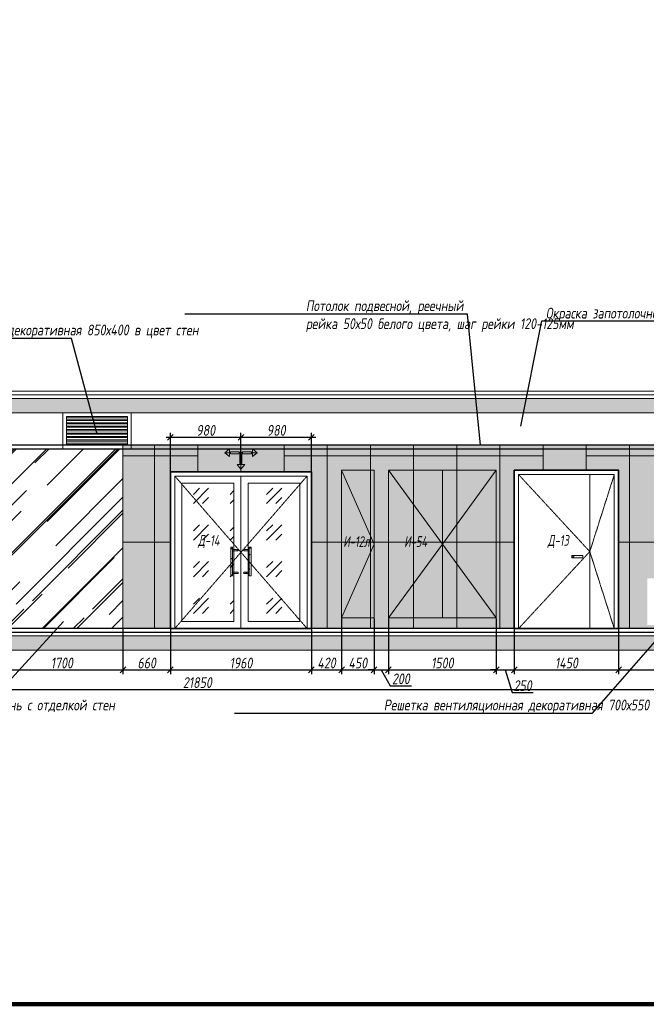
# Model space of a CAD drawing. Header units: millimetres. Extents: x -88210283 to 7466349, y -86687 to 22351.
# Tile 260 of 321: x 161860 to 170572, y -10017 to 3671. Entities that reach past the tile are written whole.
import ezdxf
from ezdxf import colors
from ezdxf.entities.mleader import LeaderData, LeaderLine
from ezdxf.math import Vec2, Vec3

# ---------------------------------------------------------------- set-up
doc = ezdxf.new("R2010")
doc.units = ezdxf.units.MM
doc.linetypes.add('( Hidden )', pattern=[0.375, 0.25, -0.125])
doc.linetypes.add('DASHDOT', pattern=[25.4, 12.7, -6.35, 0, -6.35])
doc.layers.get('Defpoints').update_dxf_attribs({"color": 31})
for name, color, linetype, lineweight in [('A-DETL-GENF', 7, 'Continuous', 5), ('meb', 26, 'Continuous', 15), ('nadpisi_v_tablice', 7, 'Continuous', 9), ('Двери', 7, 'Continuous', 5), ('Отделка стен', 253, 'Continuous', 0), ('пот', 183, 'Continuous', 9)]:
    doc.layers.add(name, color=color, linetype=linetype, lineweight=lineweight)
doc.layers.add('dim_razv', color=7, linetype='DASHDOT', lineweight=9, true_color=0x285228)
doc.layers.add('pol', color=7, linetype='Continuous', lineweight=15, true_color=0x55666d)
doc.styles.add('fl_iso paper', font='isocpeur.ttf', dxfattribs={"width": 0.8, "oblique": 10})
doc.styles.add('In tre', font='isocpeur.ttf', dxfattribs={"width": 0.8, "oblique": 10})
doc.dimstyles.new('In tre 1_50', dxfattribs={"dimtxt": 150, "dimasz": 80, "dimexe": 60, "dimexo": 10, "dimgap": 20, "dimtad": 1, "dimdec": 0, "dimrnd": 5, "dimzin": 0, "dimdsep": 46, "dimtxsty": 'fl_iso paper', "dimblk": 'OBLIQUE', "dimcen": 0, "dimdle": 60, "dimadec": 0, "dimazin": 0, "dimtfac": 1, "dimtdec": 0, "dimtofl": 0, "dimtmove": 1, "dimatfit": 1, "dimfxl": 40, "dimtolj": 1, "dimtzin": 0, "dimarcsym": 1})
pattern_1 = [(352.5, (-100535.84, 244655.6), (100.426047, 107.214405), [0, -115.824, 0, -129.54, 0, -123.825]), (322.5, (-100535.84, 244655.6), (247.41986, 56.70328), [0, -62.484, 0, -104.394, 0, -40.005]), (282.5, (-100602.11, 244721.87), (168.099694, -167.489948), [0, -38.1, 0, -137.16, 0, -179.07]), (272.5, (-100602.1, 244721.87), (209.26523, -114.68433), [0, -19.05, 0, -89.916, 0, -102.87])]

# ---------------------------------------------------------------- blocks, each defined once
blk = doc.blocks.new('_Oblique')
at = {"color": 0, "linetype": 'ByBlock', "lineweight": -2}
blk.add_line((-0.5, -0.5), (0.5, 0.5), dxfattribs=at)
blk = doc.blocks.new('*D125')
at = {"layer": 'Defpoints', "color": 0, "linetype": 'ByBlock', "transparency": 16777216}
for p in [(153406, -5093), (175256, -5093), (175256, -5639)]:
    blk.add_point(p, dxfattribs=at)
at = {"layer": 'dim_razv', "color": 0, "linetype": 'ByBlock', "lineweight": -2, "transparency": 16777216}
for p, q in [((153406, -5103), (153406, -5699)), ((175256, -5103), (175256, -5699)), ((153346, -5639), (175316, -5639))]:
    blk.add_line(p, q, dxfattribs=at)
at = {"layer": 'dim_razv', "color": 0, "linetype": 'ByBlock', "lineweight": -2, "transparency": 16777216, "xscale": 80, "yscale": 80, "zscale": 80, "rotation": 180}
blk.add_blockref('_Oblique', (153406, -5639), dxfattribs=at)
at = {"layer": 'dim_razv', "color": 0, "linetype": 'ByBlock', "lineweight": -2, "transparency": 16777216, "xscale": 80, "yscale": 80, "zscale": 80}
blk.add_blockref('_Oblique', (175256, -5639), dxfattribs=at)
at = {"layer": 'dim_razv', "color": 0, "linetype": 'ByBlock', "transparency": 16777216, "insert": (164331, -5544), "char_height": 150, "attachment_point": 5, "style": 'fl_iso paper'}
blk.add_mtext('\\A1;21850', dxfattribs=at)
blk = doc.blocks.new('*D182')
at = {"layer": 'Defpoints', "color": 0, "linetype": 'ByBlock', "transparency": 16777216}
for p in [(161596, -4793), (163296, -4793), (163296, -5367)]:
    blk.add_point(p, dxfattribs=at)
at = {"layer": 'dim_razv', "color": 0, "linetype": 'ByBlock', "lineweight": -2, "transparency": 16777216}
for p, q in [((161596, -4803), (161596, -5427)), ((163296, -4803), (163296, -5427)), ((161536, -5367), (163356, -5367))]:
    blk.add_line(p, q, dxfattribs=at)
at = {"layer": 'dim_razv', "color": 0, "linetype": 'ByBlock', "lineweight": -2, "transparency": 16777216, "xscale": 80, "yscale": 80, "zscale": 80, "rotation": 180}
blk.add_blockref('_Oblique', (161596, -5367), dxfattribs=at)
at = {"layer": 'dim_razv', "color": 0, "linetype": 'ByBlock', "lineweight": -2, "transparency": 16777216, "xscale": 80, "yscale": 80, "zscale": 80}
blk.add_blockref('_Oblique', (163296, -5367), dxfattribs=at)
at = {"layer": 'dim_razv', "color": 0, "linetype": 'ByBlock', "transparency": 16777216, "insert": (162446, -5272), "char_height": 150, "attachment_point": 5, "style": 'fl_iso paper'}
blk.add_mtext('\\A1;1700', dxfattribs=at)
blk = doc.blocks.new('*D183')
at = {"layer": 'Defpoints', "color": 0, "linetype": 'ByBlock', "transparency": 16777216}
for p in [(163296, -4793), (163956, -4793), (163956, -5367)]:
    blk.add_point(p, dxfattribs=at)
at = {"layer": 'dim_razv', "color": 0, "linetype": 'ByBlock', "lineweight": -2, "transparency": 16777216}
for p, q in [((163296, -4803), (163296, -5427)), ((163956, -4803), (163956, -5427)), ((163236, -5367), (164016, -5367))]:
    blk.add_line(p, q, dxfattribs=at)
at = {"layer": 'dim_razv', "color": 0, "linetype": 'ByBlock', "lineweight": -2, "transparency": 16777216, "xscale": 80, "yscale": 80, "zscale": 80, "rotation": 180}
blk.add_blockref('_Oblique', (163296, -5367), dxfattribs=at)
at = {"layer": 'dim_razv', "color": 0, "linetype": 'ByBlock', "lineweight": -2, "transparency": 16777216, "xscale": 80, "yscale": 80, "zscale": 80}
blk.add_blockref('_Oblique', (163956, -5367), dxfattribs=at)
at = {"layer": 'dim_razv', "color": 0, "linetype": 'ByBlock', "transparency": 16777216, "insert": (163626, -5272), "char_height": 150, "attachment_point": 5, "style": 'fl_iso paper'}
blk.add_mtext('\\A1;660', dxfattribs=at)
blk = doc.blocks.new('*D184')
at = {"layer": 'Defpoints', "color": 0, "linetype": 'ByBlock', "transparency": 16777216}
for p in [(163956, -4793), (165916, -4793), (165916, -5367)]:
    blk.add_point(p, dxfattribs=at)
at = {"layer": 'dim_razv', "color": 0, "linetype": 'ByBlock', "lineweight": -2, "transparency": 16777216}
for p, q in [((163956, -4803), (163956, -5427)), ((165916, -4803), (165916, -5427)), ((163896, -5367), (165976, -5367))]:
    blk.add_line(p, q, dxfattribs=at)
at = {"layer": 'dim_razv', "color": 0, "linetype": 'ByBlock', "lineweight": -2, "transparency": 16777216, "xscale": 80, "yscale": 80, "zscale": 80, "rotation": 180}
blk.add_blockref('_Oblique', (163956, -5367), dxfattribs=at)
at = {"layer": 'dim_razv', "color": 0, "linetype": 'ByBlock', "lineweight": -2, "transparency": 16777216, "xscale": 80, "yscale": 80, "zscale": 80}
blk.add_blockref('_Oblique', (165916, -5367), dxfattribs=at)
at = {"layer": 'dim_razv', "color": 0, "linetype": 'ByBlock', "transparency": 16777216, "insert": (164936, -5272), "char_height": 150, "attachment_point": 5, "style": 'fl_iso paper'}
blk.add_mtext('\\A1;1960', dxfattribs=at)
blk = doc.blocks.new('*D185')
at = {"layer": 'Defpoints', "color": 0, "linetype": 'ByBlock', "transparency": 16777216}
for p in [(166336, -4643), (165916, -4793), (166336, -5367)]:
    blk.add_point(p, dxfattribs=at)
at = {"layer": 'dim_razv', "color": 0, "linetype": 'ByBlock', "lineweight": -2, "transparency": 16777216}
for p, q in [((166336, -4653), (166336, -5427)), ((165916, -4803), (165916, -5427)), ((165856, -5367), (166396, -5367))]:
    blk.add_line(p, q, dxfattribs=at)
at = {"layer": 'dim_razv', "color": 0, "linetype": 'ByBlock', "lineweight": -2, "transparency": 16777216, "xscale": 80, "yscale": 80, "zscale": 80, "rotation": 180}
blk.add_blockref('_Oblique', (165916, -5367), dxfattribs=at)
at = {"layer": 'dim_razv', "color": 0, "linetype": 'ByBlock', "lineweight": -2, "transparency": 16777216, "xscale": 80, "yscale": 80, "zscale": 80}
blk.add_blockref('_Oblique', (166336, -5367), dxfattribs=at)
at = {"layer": 'dim_razv', "color": 0, "linetype": 'ByBlock', "transparency": 16777216, "insert": (166126, -5272), "char_height": 150, "attachment_point": 5, "style": 'fl_iso paper'}
blk.add_mtext('\\A1;420', dxfattribs=at)
blk = doc.blocks.new('*D186')
at = {"layer": 'Defpoints', "color": 0, "linetype": 'ByBlock', "transparency": 16777216}
for p in [(166336, -4643), (166786, -4643), (166786, -5367)]:
    blk.add_point(p, dxfattribs=at)
at = {"layer": 'dim_razv', "color": 0, "linetype": 'ByBlock', "lineweight": -2, "transparency": 16777216}
for p, q in [((166336, -4653), (166336, -5427)), ((166786, -4653), (166786, -5427)), ((166276, -5367), (166846, -5367))]:
    blk.add_line(p, q, dxfattribs=at)
at = {"layer": 'dim_razv', "color": 0, "linetype": 'ByBlock', "lineweight": -2, "transparency": 16777216, "xscale": 80, "yscale": 80, "zscale": 80, "rotation": 180}
blk.add_blockref('_Oblique', (166336, -5367), dxfattribs=at)
at = {"layer": 'dim_razv', "color": 0, "linetype": 'ByBlock', "lineweight": -2, "transparency": 16777216, "xscale": 80, "yscale": 80, "zscale": 80}
blk.add_blockref('_Oblique', (166786, -5367), dxfattribs=at)
at = {"layer": 'dim_razv', "color": 0, "linetype": 'ByBlock', "transparency": 16777216, "insert": (166561, -5272), "char_height": 150, "attachment_point": 5, "style": 'fl_iso paper'}
blk.add_mtext('\\A1;450', dxfattribs=at)
blk = doc.blocks.new('*D187')
at = {"layer": 'Defpoints', "color": 0, "linetype": 'ByBlock', "transparency": 16777216}
for p in [(166786, -4643), (166986, -4643), (166986, -5367)]:
    blk.add_point(p, dxfattribs=at)
at = {"layer": 'dim_razv', "color": 0, "linetype": 'ByBlock', "lineweight": -2, "transparency": 16777216}
for p, q in [((166786, -4653), (166786, -5427)), ((166986, -4653), (166986, -5427)), ((166786, -5367), (166706, -5367)), ((166786, -5367), (166986, -5367)), ((166886, -5367), (167012, -5587)), ((166986, -5367), (167066, -5367)), ((167012, -5587), (167307, -5587))]:
    blk.add_line(p, q, dxfattribs=at)
at = {"layer": 'dim_razv', "color": 0, "linetype": 'ByBlock', "lineweight": -2, "transparency": 16777216, "xscale": 80, "yscale": 80, "zscale": 80}
blk.add_blockref('_Oblique', (166786, -5367), dxfattribs=at)
at = {"layer": 'dim_razv', "color": 0, "linetype": 'ByBlock', "lineweight": -2, "transparency": 16777216, "xscale": 80, "yscale": 80, "zscale": 80, "rotation": 180}
blk.add_blockref('_Oblique', (166986, -5367), dxfattribs=at)
at = {"layer": 'dim_razv', "color": 0, "linetype": 'ByBlock', "transparency": 16777216, "insert": (167160, -5492), "char_height": 150, "attachment_point": 5, "style": 'fl_iso paper'}
blk.add_mtext('\\A1;200', dxfattribs=at)
blk = doc.blocks.new('*D188')
at = {"layer": 'Defpoints', "color": 0, "linetype": 'ByBlock', "transparency": 16777216}
for p in [(166986, -4643), (168486, -4643), (168486, -5367)]:
    blk.add_point(p, dxfattribs=at)
at = {"layer": 'dim_razv', "color": 0, "linetype": 'ByBlock', "lineweight": -2, "transparency": 16777216}
for p, q in [((166986, -4653), (166986, -5427)), ((168486, -4653), (168486, -5427)), ((166926, -5367), (168546, -5367))]:
    blk.add_line(p, q, dxfattribs=at)
at = {"layer": 'dim_razv', "color": 0, "linetype": 'ByBlock', "lineweight": -2, "transparency": 16777216, "xscale": 80, "yscale": 80, "zscale": 80, "rotation": 180}
blk.add_blockref('_Oblique', (166986, -5367), dxfattribs=at)
at = {"layer": 'dim_razv', "color": 0, "linetype": 'ByBlock', "lineweight": -2, "transparency": 16777216, "xscale": 80, "yscale": 80, "zscale": 80}
blk.add_blockref('_Oblique', (168486, -5367), dxfattribs=at)
at = {"layer": 'dim_razv', "color": 0, "linetype": 'ByBlock', "transparency": 16777216, "insert": (167736, -5272), "char_height": 150, "attachment_point": 5, "style": 'fl_iso paper'}
blk.add_mtext('\\A1;1500', dxfattribs=at)
blk = doc.blocks.new('*D189')
at = {"layer": 'Defpoints', "color": 0, "linetype": 'ByBlock', "transparency": 16777216}
for p in [(168486, -4643), (168736, -4793), (168736, -5367)]:
    blk.add_point(p, dxfattribs=at)
at = {"layer": 'dim_razv', "color": 0, "linetype": 'ByBlock', "lineweight": -2, "transparency": 16777216}
for p, q in [((168486, -4653), (168486, -5427)), ((168736, -4803), (168736, -5427)), ((168486, -5367), (168406, -5367)), ((168486, -5367), (168736, -5367)), ((168611, -5367), (168706, -5682)), ((168736, -5367), (168816, -5367)), ((168706, -5682), (169000, -5682))]:
    blk.add_line(p, q, dxfattribs=at)
at = {"layer": 'dim_razv', "color": 0, "linetype": 'ByBlock', "lineweight": -2, "transparency": 16777216, "xscale": 80, "yscale": 80, "zscale": 80}
blk.add_blockref('_Oblique', (168486, -5367), dxfattribs=at)
at = {"layer": 'dim_razv', "color": 0, "linetype": 'ByBlock', "lineweight": -2, "transparency": 16777216, "xscale": 80, "yscale": 80, "zscale": 80, "rotation": 180}
blk.add_blockref('_Oblique', (168736, -5367), dxfattribs=at)
at = {"layer": 'dim_razv', "color": 0, "linetype": 'ByBlock', "transparency": 16777216, "insert": (168853, -5587), "char_height": 150, "attachment_point": 5, "style": 'fl_iso paper'}
blk.add_mtext('\\A1;250', dxfattribs=at)
blk = doc.blocks.new('*D190')
at = {"layer": 'Defpoints', "color": 0, "linetype": 'ByBlock', "transparency": 16777216}
for p in [(168736, -4793), (170186, -4793), (170186, -5367)]:
    blk.add_point(p, dxfattribs=at)
at = {"layer": 'dim_razv', "color": 0, "linetype": 'ByBlock', "lineweight": -2, "transparency": 16777216}
for p, q in [((168736, -4803), (168736, -5427)), ((170186, -4803), (170186, -5427)), ((168676, -5367), (170246, -5367))]:
    blk.add_line(p, q, dxfattribs=at)
at = {"layer": 'dim_razv', "color": 0, "linetype": 'ByBlock', "lineweight": -2, "transparency": 16777216, "xscale": 80, "yscale": 80, "zscale": 80, "rotation": 180}
blk.add_blockref('_Oblique', (168736, -5367), dxfattribs=at)
at = {"layer": 'dim_razv', "color": 0, "linetype": 'ByBlock', "lineweight": -2, "transparency": 16777216, "xscale": 80, "yscale": 80, "zscale": 80}
blk.add_blockref('_Oblique', (170186, -5367), dxfattribs=at)
at = {"layer": 'dim_razv', "color": 0, "linetype": 'ByBlock', "transparency": 16777216, "insert": (169461, -5272), "char_height": 150, "attachment_point": 5, "style": 'fl_iso paper'}
blk.add_mtext('\\A1;1450', dxfattribs=at)
blk = doc.blocks.new('*D191')
at = {"layer": 'Defpoints', "color": 0, "linetype": 'ByBlock', "transparency": 16777216}
for p in [(172316, -4643), (170186, -4793), (172316, -5367)]:
    blk.add_point(p, dxfattribs=at)
at = {"layer": 'dim_razv', "color": 0, "linetype": 'ByBlock', "lineweight": -2, "transparency": 16777216}
for p, q in [((172316, -4653), (172316, -5427)), ((170186, -4803), (170186, -5427)), ((170126, -5367), (172376, -5367))]:
    blk.add_line(p, q, dxfattribs=at)
at = {"layer": 'dim_razv', "color": 0, "linetype": 'ByBlock', "lineweight": -2, "transparency": 16777216, "xscale": 80, "yscale": 80, "zscale": 80, "rotation": 180}
blk.add_blockref('_Oblique', (170186, -5367), dxfattribs=at)
at = {"layer": 'dim_razv', "color": 0, "linetype": 'ByBlock', "lineweight": -2, "transparency": 16777216, "xscale": 80, "yscale": 80, "zscale": 80}
blk.add_blockref('_Oblique', (172316, -5367), dxfattribs=at)
at = {"layer": 'dim_razv', "color": 0, "linetype": 'ByBlock', "transparency": 16777216, "insert": (171251, -5272), "char_height": 150, "attachment_point": 5, "style": 'fl_iso paper'}
blk.add_mtext('\\A1;2130', dxfattribs=at)
blk = doc.blocks.new('1')
at = {"layer": 'pol', "linetype": 'ByBlock'}
h = blk.add_hatch(color=1, dxfattribs=at)
h.paths.add_polyline_path([(35776, 73135), (35803, 73135), (35803, 73259), (35776, 73259)])
h.paths.add_polyline_path([(35790, 73275), (35843, 73275), (35790, 73338)])
h.paths.add_polyline_path([(35790, 73275), (35736, 73275), (35790, 73338)])
edge = h.paths.add_edge_path()
edge.add_arc((35790, 73111), 13.4, 0, 360)
h = blk.add_hatch(color=1, dxfattribs=at)
h.paths.add_polyline_path([(35813, 73097), (35813, 73124), (35937, 73124), (35937, 73097)])
h.paths.add_polyline_path([(35952, 73111), (35952, 73164), (36016, 73111)])
h.paths.add_polyline_path([(35952, 73111), (35952, 73057), (36016, 73111)])
at = {"layer": 'pol', "color": 1, "linetype": 'ByBlock'}
for points in [[(35790, 73275), (35736, 73275), (35790, 73338), (35790, 73275)], [(35790, 73275), (35843, 73275), (35790, 73338), (35790, 73275)], [(35952, 73111), (35952, 73164), (36016, 73111), (35952, 73111)], [(35952, 73111), (35952, 73057), (36016, 73111), (35952, 73111)]]:
    blk.add_lwpolyline(points, dxfattribs=at)
for points in [[(35776, 73135), (35803, 73135), (35803, 73259), (35776, 73259)], [(35813, 73097), (35813, 73124), (35937, 73124), (35937, 73097)]]:
    blk.add_lwpolyline(points, close=True, dxfattribs=at)
blk.add_circle((35790, 73111), 13.4, dxfattribs=at)
blk = doc.blocks.new('*D262')
at = {"color": 0, "lineweight": -2, "transparency": 16777216}
for p, q in [((163896, -2133), (164996, -2133)), ((163956, -2603), (163956, -2073)), ((164936, -2283), (164936, -2073))]:
    blk.add_line(p, q, dxfattribs=at)
at = {"layer": 'Defpoints', "color": 0, "transparency": 16777216}
for p in [(164936, -2133), (164936, -2293), (163956, -2613)]:
    blk.add_point(p, dxfattribs=at)
at = {"color": 0, "lineweight": -2, "transparency": 16777216, "xscale": 80, "yscale": 80, "zscale": 80, "rotation": 180}
blk.add_blockref('_Oblique', (163956, -2133), dxfattribs=at)
at = {"color": 0, "lineweight": -2, "transparency": 16777216, "xscale": 80, "yscale": 80, "zscale": 80}
blk.add_blockref('_Oblique', (164936, -2133), dxfattribs=at)
at = {"color": 0, "transparency": 16777216, "insert": (164446, -2038), "char_height": 150, "attachment_point": 5, "style": 'fl_iso paper'}
blk.add_mtext('\\A1;980', dxfattribs=at)
blk = doc.blocks.new('*D263')
at = {"color": 0, "lineweight": -2, "transparency": 16777216}
for p, q in [((164876, -2133), (165976, -2133)), ((164936, -2339), (164936, -2073)), ((165916, -2603), (165916, -2073))]:
    blk.add_line(p, q, dxfattribs=at)
at = {"layer": 'Defpoints', "color": 0, "transparency": 16777216}
for p in [(165916, -2133), (164936, -2349), (165916, -2613)]:
    blk.add_point(p, dxfattribs=at)
at = {"color": 0, "lineweight": -2, "transparency": 16777216, "xscale": 80, "yscale": 80, "zscale": 80, "rotation": 180}
blk.add_blockref('_Oblique', (164936, -2133), dxfattribs=at)
at = {"color": 0, "lineweight": -2, "transparency": 16777216, "xscale": 80, "yscale": 80, "zscale": 80}
blk.add_blockref('_Oblique', (165916, -2133), dxfattribs=at)
at = {"color": 0, "transparency": 16777216, "insert": (165426, -2038), "char_height": 150, "attachment_point": 5, "style": 'fl_iso paper'}
blk.add_mtext('\\A1;980', dxfattribs=at)

msp = doc.modelspace()

# ---------------------------------------------------------------- hatches: boundary and pattern name
at = {"true_color": 0x5294a7}
h = msp.add_hatch(dxfattribs=at)
h.set_pattern_fill('AR-RROOF', color=135, scale=20, angle=45, style=0)
h.set_pattern_definition([(45, (-410, 0), (431.0523, 1149.4728), [7620, -1016, 2540, -508]), (45, (-111.86, 657.35), (-836.96, 118.5394), [1524, -167.64, 3048, -381]), (45, (-535.72, 484.93), (1627.2224, 2108.56414), [4064, -711.2, 2032, -508])])
h.paths.add_polyline_path([(161596, -2292.9), (163296, -2292.9), (163296, -4792.9), (161596, -4792.9)])
at = {"true_color": 0xcccccc}
h = msp.add_hatch(dxfattribs=at)
h.set_pattern_fill('AR-SAND', color=254, scale=3, angle=315)
h.set_pattern_definition(pattern_1)
h.paths.add_polyline_path([(164820.7, -4057.8), (164793.6, -4057.8), (164793.6, -3661.3), (164820.7, -3661.3)])
h = msp.add_hatch(dxfattribs=at)
h.set_pattern_fill('AR-SAND', color=254, scale=3, angle=315)
h.set_pattern_definition(pattern_1)
edge = h.paths.add_edge_path()
edge.add_line((164893.2, -3692.3), (164820.7, -3692.3))
edge.add_line((164820.7, -3692.3), (164820.7, -3711.6))
edge.add_line((164820.7, -3711.6), (164893.2, -3711.6))
edge.add_arc((164887.9, -3701.9), 11, 298.44951, 421.55049)
h = msp.add_hatch(dxfattribs=at)
h.set_pattern_fill('AR-SAND', color=254, scale=3, angle=315)
h.set_pattern_definition(pattern_1)
edge = h.paths.add_edge_path()
edge.add_line((164978.9, -3692.3), (165051.3, -3692.3))
edge.add_line((165051.3, -3692.3), (165051.3, -3711.6))
edge.add_line((165051.3, -3711.6), (164978.9, -3711.6))
edge.add_arc((164984.2, -3701.9), 11, 118.44951, 241.55049, ccw=False)
h = msp.add_hatch(dxfattribs=at)
h.set_pattern_fill('AR-SAND', color=254, scale=3, angle=315)
h.set_pattern_definition(pattern_1)
h.paths.add_polyline_path([(165051.3, -4057.8), (165078.4, -4057.8), (165078.4, -3661.3), (165051.3, -3661.3)])
h = msp.add_hatch(dxfattribs=at)
h.set_pattern_fill('AR-SAND', color=254, scale=3, angle=315)
h.set_pattern_definition(pattern_1)
edge = h.paths.add_edge_path()
edge.add_line((164893.2, -4026.9), (164820.7, -4026.9))
edge.add_line((164820.7, -4026.9), (164820.7, -4007.6))
edge.add_line((164820.7, -4007.6), (164893.2, -4007.6))
edge.add_arc((164887.9, -4017.2), 11, -61.55049, 61.55049, ccw=False)
h = msp.add_hatch(dxfattribs=at)
h.set_pattern_fill('AR-SAND', color=254, scale=3, angle=315)
h.set_pattern_definition(pattern_1)
edge = h.paths.add_edge_path()
edge.add_line((164978.9, -4026.9), (165051.3, -4026.9))
edge.add_line((165051.3, -4026.9), (165051.3, -4007.6))
edge.add_line((165051.3, -4007.6), (164978.9, -4007.6))
edge.add_arc((164984.2, -4017.2), 11, 118.44951, 241.55049)
at = {"layer": 'A-DETL-GENF'}
h = msp.add_hatch(dxfattribs=at)
h.set_pattern_fill('ANSI35', color=256, scale=20, style=0)
h.set_pattern_definition([(45, (32473.26, -12634.1), (-89.80256, 89.80256), []), (45, (32563.07, -12634.1), (-89.80256, 89.80256), [158.75, -31.75, 0, -31.75])])
h.paths.add_polyline_path([(152547.4, -1792.9), (211264.9, -1792.9), (211264.9, -1592.9), (152547.4, -1592.9)])
h.paths.add_polyline_path([(152547.4, -5092.9), (211264.9, -5092.9), (211264.9, -4892.9), (152547.4, -4892.9)])
at = {"layer": 'dim_razv', "true_color": 0xeceae4, "transparency": 33554687}
h = msp.add_hatch(dxfattribs=at)
h.set_pattern_fill('AR-SAND', color=254, scale=3, angle=315)
h.paths.add_polyline_path([(153406, -2242.9), (153686, -2242.9), (153686, -4792.9), (153406, -4792.9)])
h.paths.add_polyline_path([(154736, -4792.9), (154736, -2242.9), (161596, -2242.9), (161596, -4792.9), (156686, -4792.9), (156686, -2592.9), (155236, -2592.9), (155236, -4792.9)])
h.paths.add_polyline_path([(156936, -4742.9), (157736, -4742.9), (157736, -4092.9), (156936, -4092.9)], flags=16)
h.paths.add_polyline_path([(163296, -4792.9), (163296, -2242.9), (176086, -2242.9), (176086, -4792.9), (170186, -4792.9), (170186, -2592.9), (168736, -2592.9), (168736, -4792.9), (165916, -4792.9), (165916, -2612.9), (163956, -2612.9), (163956, -4792.9)])
h.paths.add_polyline_path([(170586, -4742.9), (171386, -4742.9), (171386, -4092.9), (170586, -4092.9)], flags=16)
h.paths.add_polyline_path([(177136, -2242.9), (178506, -2242.9), (178506, -4792.9), (177136, -4792.9)])
h.paths.add_polyline_path([(179556, -2242.9), (185681, -2242.9), (185681, -4792.9), (179556, -4792.9)])
h.paths.add_polyline_path([(182926.3, -3362.9), (183676.3, -3362.9), (183676.3, -4712.9), (182926.3, -4712.9)], flags=16)
h.paths.add_polyline_path([(186731, -2242.9), (193256, -2242.9), (193256, -4792.9), (186731, -4792.9)])
h.paths.add_polyline_path([(191101.3, -3362.9), (191851.3, -3362.9), (191851.3, -4712.9), (191101.3, -4712.9)], flags=16)
h.paths.add_polyline_path([(194306, -2242.9), (196756, -2242.9), (196756, -4792.9), (194306, -4792.9)])
h.paths.add_polyline_path([(197806, -2242.9), (205036, -2242.9), (205036, -4792.9), (197806, -4792.9)])
h.paths.add_polyline_path([(206086, -2242.9), (206616, -2242.9), (206616, -4792.9), (206086, -4792.9)])
h.paths.add_polyline_path([(207666, -2242.9), (210756, -2242.9), (210756, -4792.9), (207666, -4792.9)])
at = {"layer": 'dim_razv', "true_color": 0xcccccc}
h = msp.add_hatch(dxfattribs=at)
h.set_pattern_fill('AR-SAND', color=254, scale=3, angle=315)
h.set_pattern_definition([(352.5, (48809.76, -15931.53), (100.42605, 107.2144), [0, -115.824, 0, -129.54, 0, -123.825]), (322.5, (48809.76, -15931.53), (247.41986, 56.70328), [0, -62.484, 0, -104.394, 0, -40.005]), (282.5, (48743.49, -15865.26), (168.0997, -167.48995), [0, -38.1, 0, -137.16, 0, -179.07]), (272.5, (48743.49, -15865.26), (209.26523, -114.68433), [0, -19.05, 0, -89.916, 0, -102.87])])
h.paths.add_polyline_path([(169686.9, -3777.9), (169536.9, -3777.9), (169536.9, -3807.9), (169686.9, -3807.9)])
at = {"layer": 'meb', "lineweight": 13, "transparency": 33554687}
h = msp.add_hatch(dxfattribs=at)
h.set_pattern_fill('ANSI32', color=256, scale=5, angle=135)
h.set_pattern_definition([(180, (-70551.067, 957.47), (-4e-15, -47.625), []), (180, (-70566.94, 973.344), (-4e-15, -47.625), [])])
h.paths.add_polyline_path([(162511, -2242.9), (163361, -2242.9), (163361, -1842.9), (162511, -1842.9)])
at = {"layer": 'пот', "lineweight": 0, "true_color": 0x7e9fe7}
h = msp.add_hatch(dxfattribs=at)
h.set_pattern_fill('GOST_GLASS', color=161, scale=60)
h.set_pattern_definition([(45, (-170, -2e-12), (509.1169, -5e-14), [300, -420]), (45, (-42.72, -2e-12), (509.1169, -5e-14), [120, -600]), (45, (-170, 127.28), (509.1169, -5e-14), [120, -600])])
h.paths.add_polyline_path([(164116, -2772.9), (164836, -2772.9), (164836, -4692.9), (164116, -4692.9)])
h.paths.add_polyline_path([(165036, -2772.9), (165756, -2772.9), (165756, -4692.9), (165036, -4692.9)])

# ---------------------------------------------------------------- linework, layer by layer
at = {"lineweight": 13}
for points in [[(152547.4, -1542.9), (211264.9, -1542.9), (211264.9, -1492.9), (152547.4, -1492.9)], [(211264.9, -1592.9), (152547.4, -1592.9), (152547.4, -1542.9), (211264.9, -1542.9)], [(152547.4, -1792.9), (211264.9, -1792.9), (211264.9, -1592.9), (152547.4, -1592.9)], [(153406, -1792.9), (210756, -1792.9), (210756, -2242.9), (153406, -2242.9)], [(162461, -2292.9), (163411, -2292.9), (163411, -1792.9), (162461, -1792.9)], [(162511, -2242.9), (163361, -2242.9), (163361, -1842.9), (162511, -1842.9)], [(161596, -2292.9), (163296, -2292.9), (163296, -4792.9), (161596, -4792.9)], [(163296, -4792.9), (163296, -2242.9), (176086, -2242.9), (176086, -4792.9), (170186, -4792.9), (170186, -2592.9), (168736, -2592.9), (168736, -4792.9), (165916, -4792.9), (165916, -2612.9), (163956, -2612.9), (163956, -4792.9)], [(166336, -4642.9), (166336, -2592.9), (166786, -2592.9), (166786, -4642.9)], [(166986, -4642.9), (166986, -2592.9), (168486, -2592.9), (168486, -4642.9)], [(164016, -4792.9), (164016, -2672.9), (165856, -2672.9), (165856, -4792.9)], [(164016, -2672.9), (164936, -2672.9), (164936, -4792.9), (164016, -4792.9)], [(164936, -2672.9), (165856, -2672.9), (165856, -4792.9), (164936, -4792.9)], [(168796, -2652.9), (170126, -2652.9), (170126, -4792.9), (168796, -4792.9)], [(164116, -2772.9), (164836, -2772.9), (164836, -4692.9), (164116, -4692.9)], [(165036, -2772.9), (165756, -2772.9), (165756, -4692.9), (165036, -4692.9)], [(164820.7, -4057.8), (164793.6, -4057.8), (164793.6, -3661.3), (164820.7, -3661.3)], [(165051.3, -4057.8), (165078.4, -4057.8), (165078.4, -3661.3), (165051.3, -3661.3)], [(169686.9, -3777.9), (169536.9, -3777.9), (169536.9, -3807.9), (169686.9, -3807.9)], [(152547.4, -5092.9), (211264.9, -5092.9), (211264.9, -4892.9), (152547.4, -4892.9)]]:
    msp.add_lwpolyline(points, close=True, dxfattribs=at)
at = {"lineweight": 30}
msp.add_lwpolyline([(210756, -2242.9), (153406, -2242.9), (153406, -2292.9), (210756, -2292.9)], close=True, dxfattribs=at)
at = {"lineweight": 13}
for points in [[(166336, -2592.9), (166786, -3617.9), (166336, -4642.9)], [(166986, -2592.9), (167736, -3617.9), (166986, -4642.9)], [(167736, -2592.9), (167736, -4642.9)], [(168486, -2592.9), (167736, -3617.9), (168486, -4642.9)], [(164936, -2672.9), (164936, -4792.9)], [(169786, -2652.9), (169786, -4792.9)], [(210956, -4842.9), (211264.9, -4842.9), (211264.9, -4892.9), (152547.4, -4892.9), (152547.4, -4842.9), (153206, -4842.9)], [(153406, -4842.9), (210756, -4842.9)]]:
    msp.add_lwpolyline(points, dxfattribs=at)
at = {"lineweight": 35}
for points in [[(168736, -2592.9), (170186, -2592.9), (170186, -4792.9), (168736, -4792.9)], [(163956, -4792.9), (163956, -2612.9), (165916, -2612.9), (165916, -4792.9)]]:
    msp.add_lwpolyline(points, close=True, dxfattribs=at)
at = {"linetype": '( Hidden )', "lineweight": 13, "ltscale": 10}
for points in [[(164016, -2672.9), (164936, -3732.9), (164016, -4792.9)], [(165856, -2672.9), (164936, -3732.9), (165856, -4792.9)], [(168796, -2652.9), (169786, -3722.9), (168796, -4792.9)], [(170126, -2652.9), (169786, -3722.9), (170126, -4792.9)]]:
    msp.add_lwpolyline(points, dxfattribs=at)
at = {"lineweight": 13}
for points in [[(164893.2, -3692.3), (164820.7, -3692.3), (164820.7, -3711.6), (164893.2, -3711.6, 0.5955342)], [(164978.9, -3692.3), (165051.3, -3692.3), (165051.3, -3711.6), (164978.9, -3711.6, -0.5955342)], [(164893.2, -4026.9), (164820.7, -4026.9), (164820.7, -4007.6), (164893.2, -4007.6, -0.5955342)], [(164978.9, -4026.9), (165051.3, -4026.9), (165051.3, -4007.6), (164978.9, -4007.6, 0.5955342)]]:
    msp.add_lwpolyline(points, format="xyb", close=True, dxfattribs=at)
at = {"lineweight": 30}
for points in [[(210756, -4792.9), (153406, -4792.9)], [(153406, -4842.9), (210756, -4842.9)]]:
    msp.add_lwpolyline(points, dxfattribs=at)
at = {"layer": 'Defpoints', "color": 1, "lineweight": 100}
msp.add_lwpolyline([(145825.4, -10016.5), (249195.3, -10016.5), (249195.3, 17359), (145825.4, 17359)], close=True, dxfattribs=at)
at = {"layer": 'Отделка стен', "transparency": 33554687}
for points in [[(163296, -2392.9), (163736, -2392.9), (163736, -2242.9), (163486, -2242.9)], [(164336, -2512.9), (164336, -2242.9), (163736, -2242.9), (163736, -2392.9), (163956, -2392.9)], [(165916, -2392.9), (166136, -2392.9), (166136, -2242.9), (165536, -2242.9), (165536, -2512.9)], [(169136, -2592.9), (169136, -2242.9), (168536, -2242.9), (168536, -2392.9), (168886, -2392.9)], [(169736, -2592.9), (169736, -2242.9), (169136, -2242.9), (169136, -2592.9)], [(170336, -2392.9), (170336, -2242.9), (169736, -2242.9), (169736, -2592.9)], [(163296, -3592.9), (163736, -3592.9), (163736, -2392.9), (163296, -2392.9)], [(164336, -2392.9), (163736, -2392.9), (163736, -3592.9), (163956, -3592.9)], [(165916, -3592.9), (166136, -3592.9), (166136, -2392.9), (165536, -2392.9)], [(169136, -2392.9), (168536, -2392.9), (168536, -3592.9), (168736, -3592.9)], [(163271, -4792.9), (163736, -4792.9), (163736, -3592.9), (163296, -3592.9)], [(163821, -3592.9), (163736, -3592.9), (163736, -4792.9), (163956, -4792.9)], [(165916, -4792.9), (166136, -4792.9), (166136, -3592.9), (165916, -3592.9)]]:
    msp.add_lwpolyline(points, dxfattribs=at)
for points in [[(164336, -2242.9), (164336, -2612.9), (164936, -2612.9), (164936, -2242.9)], [(164936, -2242.9), (164936, -2612.9), (165536, -2612.9), (165536, -2242.9)], [(166136, -2242.9), (166136, -2392.9), (166736, -2392.9), (166736, -2242.9)], [(166736, -2242.9), (166736, -2392.9), (167336, -2392.9), (167336, -2242.9)], [(167336, -2242.9), (167336, -2392.9), (167936, -2392.9), (167936, -2242.9)], [(167936, -2242.9), (167936, -2392.9), (168536, -2392.9), (168536, -2242.9)], [(169736, -2242.9), (169736, -2392.9), (170336, -2392.9), (170336, -2242.9)], [(170336, -2242.9), (170336, -2392.9), (170936, -2392.9), (170936, -2242.9)], [(166136, -2392.9), (166136, -3592.9), (166736, -3592.9), (166736, -2392.9)], [(166736, -2392.9), (166736, -3592.9), (167336, -3592.9), (167336, -2392.9)], [(167336, -2392.9), (167336, -3592.9), (167936, -3592.9), (167936, -2392.9)], [(167936, -2392.9), (167936, -3592.9), (168536, -3592.9), (168536, -2392.9)], [(170336, -2392.9), (170336, -3592.9), (170936, -3592.9), (170936, -2392.9)], [(166136, -3592.9), (166136, -4792.9), (166736, -4792.9), (166736, -3592.9)], [(166736, -3592.9), (166736, -4792.9), (167336, -4792.9), (167336, -3592.9)], [(167336, -3592.9), (167336, -4792.9), (167936, -4792.9), (167936, -3592.9)], [(167936, -3592.9), (167936, -4792.9), (168536, -4792.9), (168536, -3592.9)], [(170186, -3592.9), (170186, -4792.9), (170336, -4792.9), (170336, -3592.9)], [(170336, -3592.9), (170336, -4792.9), (170936, -4792.9), (170936, -3592.9)]]:
    msp.add_lwpolyline(points, close=True, dxfattribs=at)

# ---------------------------------------------------------------- block references
at = {"linetype": 'ByBlock', "rotation": 180}
for p, xscale, yscale, zscale in [((200506.4, 70313.4), 0.9938708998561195, 0.9938708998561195, 0.9938708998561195), ((129365.6, 70313.4), -0.9938708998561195, 0.9938708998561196, 0.9938708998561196)]:
    msp.add_blockref('1', p, dxfattribs=dict(at, xscale=xscale, yscale=yscale, zscale=zscale))

# ---------------------------------------------------------------- texts
at = {"layer": 'nadpisi_v_tablice', "lineweight": 18, "attachment_point": 1, "style": 'fl_iso paper'}
for s, insert, char_height, width in [('\\pi1232.9;Условные обозначения систем ОВиК', (110923.7, -1449.4), 400, 9720.362), ('\\pi1853.2;Обозначение \\P\\pi1685.2;и изображение', (108648.8, -2794.1), 300, 5595.365)]:
    msp.add_mtext(s, dxfattribs=dict(at, insert=insert, char_height=char_height, width=width))
at = {"layer": 'Двери', "lineweight": 0, "char_height": 150, "attachment_point": 5, "style": 'fl_iso paper'}
for s, insert in [('{\\W0.7;Д-14}', (164488.9, -3583.5)), ('{\\W0.7;И-12л}', (166541.6, -3583.5)), ('{\\W0.7;И-54}', (167364.2, -3583.5)), ('{\\W0.7;Д-13}', (169347.6, -3583.5))]:
    msp.add_mtext_dynamic_manual_height_columns(s, width=190.261, gutter_width=1350, heights=[0], dxfattribs=dict(at, insert=insert))

# ---------------------------------------------------------------- dimensions: what is measured, and where the dimension line sits
for base, p1, p2, picture, middle in [((164936, -2132.7), (163956, -2612.9), (164936, -2292.9), '*D262', (164446, -2037.7)), ((165916, -2132.7), (164936, -2349), (165916, -2612.9), '*D263', (165426, -2037.7))]:
    dim = msp.add_linear_dim(base=base, p1=p1, p2=p2, dimstyle='In tre 1_50')
    dim.commit()
    dim.dimension.update_dxf_attribs({"geometry": picture, "text_midpoint": middle})
at = {"layer": 'dim_razv', "linetype": 'ByBlock'}
for base, p1, p2, picture, middle in [((166336, -5367.1), (165916, -4792.9), (166336, -4642.9), '*D185', (166126, -5272.1)), ((166786, -5367.1), (166336, -4642.9), (166786, -4642.9), '*D186', (166561, -5272.1)), ((168486, -5367.1), (166986, -4642.9), (168486, -4642.9), '*D188', (167736, -5272.1)), ((168736, -5367.1), (168486, -4642.9), (168736, -4792.9), '*D189', (168725.5, -5587.1)), ((172316, -5367.1), (170186, -4792.9), (172316, -4642.9), '*D191', (171251, -5272.1)), ((163296, -5367.1), (161596, -4792.9), (163296, -4792.9), '*D182', (162446, -5272.1)), ((163956, -5367.1), (163296, -4792.9), (163956, -4792.9), '*D183', (163626, -5272.1)), ((165916, -5367.1), (163956, -4792.9), (165916, -4792.9), '*D184', (164936, -5272.1)), ((170186, -5367.1), (168736, -4792.9), (170186, -4792.9), '*D190', (169461, -5272.1)), ((175256, -5639.1), (153406, -5092.9), (175256, -5092.9), '*D125', (164331, -5544.1))]:
    dim = msp.add_linear_dim(base=base, p1=p1, p2=p2, dimstyle='In tre 1_50', dxfattribs=at)
    dim.commit()
    dim.dimension.update_dxf_attribs({"geometry": picture, "text_midpoint": middle})
dim = msp.add_linear_dim(base=(166986, -5367.1), p1=(166786, -4642.9), p2=(166986, -4642.9), dimstyle='In tre 1_50', dxfattribs=at)
dim.commit()
dim.dimension.update_dxf_attribs({"geometry": '*D187', "text_midpoint": (167032.3, -5587.1), "dimtype": 160})

# ---------------------------------------------------------------- leaders
at = {"layer": 'dim_razv', "color": 0, "linetype": 'ByBlock'}
ml = msp.add_multileader_mtext('Standard', dxfattribs=at)
ml.set_content('Потолок подвесной, реечный\\Pрейка 50х50 белого цвета, шаг рейки 120-125мм', style='In tre')
ml.set_leader_properties()
ml.build(insert=Vec2(0, 0))
ml.multileader.update_dxf_attribs({"text_left_attachment_type": 6, "text_right_attachment_type": 6, "dogleg_length": 1, "arrow_head_size": 0, "scale": 50})
ctx = ml.context
ctx.base_point, ctx.scale, ctx.char_height, ctx.arrow_head_size, ctx.landing_gap_size, ctx.plane_origin = Vec3(165834, -424.7), 50, 150, 0, 4.5, Vec3(174381.1, -2219.3)
ctx.left_attachment, ctx.right_attachment = 6, 6
notes = []
notes.append((ctx, [(0, (1, 1, 0), (168085.9, -424.7), (-1, 0), 50, [(1, [(168268.7, -2242.9)], 0, [])])]))
ctx.mtext.insert, ctx.mtext.width, ctx.mtext.defined_height, ctx.mtext.flow_direction = Vec3(165838.5, -229.7), 2509.515, 696.6, 5
ml = msp.add_multileader_mtext('Standard', dxfattribs=at)
ml.set_content('Окраска запотолочного пространства в белый цвет RAL9016', style='In tre')
ml.set_leader_properties()
ml.build(insert=Vec2(0, 0))
ml.multileader.update_dxf_attribs({"text_left_attachment_type": 6, "text_right_attachment_type": 6, "dogleg_length": 1, "arrow_head_size": 0, "scale": 50})
ctx = ml.context
ctx.base_point, ctx.scale, ctx.char_height, ctx.arrow_head_size, ctx.landing_gap_size, ctx.plane_origin = Vec3(169169.7, -513.2), 50, 150, 0, 4.5, Vec3(174004.3, -4203.8)
ctx.left_attachment, ctx.right_attachment = 6, 6
notes.append((ctx, [(0, (1, 1, 0), (169119.7, -513.2), (1, 0), 50, [(0, [(168829.4, -1980.7)], 0, [])])]))
ctx.mtext.insert, ctx.mtext.width, ctx.mtext.flow_direction = Vec3(169174.2, -333.2), 3148.852, 5
ml = msp.add_multileader_mtext('Standard', dxfattribs=at)
ml.set_content('Решетка вентиляционная декоративная 850х400 в цвет стен', style='In tre')
ml.set_leader_properties()
ml.build(insert=Vec2(0, 0))
ml.multileader.update_dxf_attribs({"text_left_attachment_type": 6, "text_right_attachment_type": 6, "dogleg_length": 1, "arrow_head_size": 0, "scale": 50})
ctx = ml.context
ctx.base_point, ctx.scale, ctx.char_height, ctx.arrow_head_size, ctx.landing_gap_size, ctx.plane_origin = Vec3(159670.8, -762.6), 50, 150, 0, 4.5, Vec3(169161.1, -2850.3)
ctx.left_attachment, ctx.right_attachment = 6, 6
notes.append((ctx, [(0, (1, 1, 0), (162578.1, -762.6), (-1, 0), 50, [(1, [(162936, -2092.9)], 0, [])])]))
ctx.mtext.insert, ctx.mtext.width, ctx.mtext.defined_height, ctx.mtext.flow_direction = Vec3(159675.3, -567.6), 2996.732, 696.6, 5
ml = msp.add_multileader_mtext('Standard', dxfattribs=at)
ml.set_content('Решетка вентиляционная декоративная 700х550 в цвет стен', style='In tre')
ml.set_leader_properties()
ml.build(insert=Vec2(0, 0))
ml.multileader.update_dxf_attribs({"text_left_attachment_type": 6, "text_right_attachment_type": 6, "dogleg_length": 1, "arrow_head_size": 0, "scale": 50})
ctx = ml.context
ctx.base_point, ctx.scale, ctx.char_height, ctx.arrow_head_size, ctx.landing_gap_size, ctx.plane_origin = Vec3(153211.1, -5975.2), 50, 150, 0, 4.5, Vec3(162642.7, -7769.7)
ctx.left_attachment, ctx.right_attachment = 6, 6
notes.append((ctx, [(0, (1, 1, 0), (156106.4, -5975.2), (-1, 0), 50, [(1, [(157181, -4692.9)], 0, [])])]))
ctx.mtext.insert, ctx.mtext.width, ctx.mtext.defined_height, ctx.mtext.flow_direction = Vec3(153215.6, -5780.2), 2949.976, 696.6, 5
ml = msp.add_multileader_mtext('Standard', dxfattribs=at)
ml.set_content('Зеркало на стене, выполнить в один уровень с отделкой стен', style='In tre')
ml.set_leader_properties()
ml.build(insert=Vec2(0, 0))
ml.multileader.update_dxf_attribs({"text_left_attachment_type": 6, "text_right_attachment_type": 6, "dogleg_length": 1, "arrow_head_size": 0, "scale": 50})
ctx = ml.context
ctx.base_point, ctx.scale, ctx.char_height, ctx.arrow_head_size, ctx.landing_gap_size, ctx.plane_origin = Vec3(158376.6, -5975.2), 50, 150, 0, 4.5, Vec3(167928.6, -7769.7)
ctx.left_attachment, ctx.right_attachment = 6, 6
notes.append((ctx, [(0, (1, 1, 0), (161299.2, -5975.2), (-1, 0), 50, [(1, [(162466.9, -4692.9)], 0, [])])]))
ctx.mtext.insert, ctx.mtext.width, ctx.mtext.defined_height, ctx.mtext.flow_direction = Vec3(158381.1, -5780.2), 3043.138, 696.6, 5
ml = msp.add_multileader_mtext('Standard', dxfattribs=at)
ml.set_content('Решетка вентиляционная декоративная 700х550 в цвет стен', style='In tre')
ml.set_leader_properties()
ml.build(insert=Vec2(0, 0))
ml.multileader.update_dxf_attribs({"text_left_attachment_type": 6, "text_right_attachment_type": 6, "dogleg_length": 1, "arrow_head_size": 0, "scale": 50})
ctx = ml.context
ctx.base_point, ctx.scale, ctx.char_height, ctx.arrow_head_size, ctx.landing_gap_size, ctx.plane_origin = Vec3(166917.5, -5975.2), 50, 150, 0, 4.5, Vec3(176395.8, -7769.7)
ctx.left_attachment, ctx.right_attachment = 6, 6
notes.append((ctx, [(0, (1, 1, 0), (169812.8, -5975.2), (-1, 0), 50, [(1, [(170934.2, -4692.9)], 0, [])])]))
ctx.mtext.insert, ctx.mtext.width, ctx.mtext.defined_height, ctx.mtext.flow_direction = Vec3(166922, -5780.2), 2996.732, 696.6, 5
for ctx, leaders in notes:
    for number, flags, end, landing, length, lines in leaders:
        leader = LeaderData()
        leader.index, (leader.has_last_leader_line, leader.has_dogleg_vector, leader.attachment_direction) = number, flags
        leader.last_leader_point, leader.dogleg_vector, leader.dogleg_length = Vec3(end), Vec3(landing), length
        for number, points, colour, breaks in lines:
            line = LeaderLine()
            line.index, line.vertices, line.color, line.breaks = number, Vec3.list(points), colors.encode_raw_color(colour), breaks
            leader.lines.append(line)
        ctx.leaders.append(leader)

doc.saveas('drawing.dxf')
